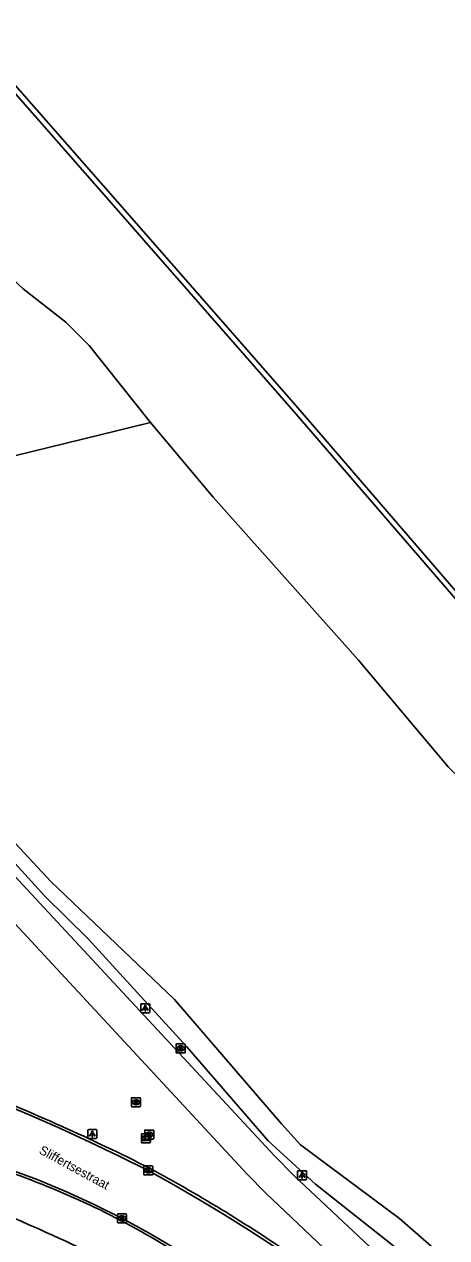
# Model space of a CAD drawing. Extents: x 155018 to 156648, y 383980 to 385733.
# Drawn here: x 156184.1 to 156230.7, y 385071.5 to 385205.5 of the extents above; entities that cross this region are included whole.
import ezdxf

# ---------------------------------------------------------------- set-up
doc = ezdxf.new("R2010")
doc.units = 0
for name, color, linetype in [('IMGEO_Berm_groen', 7, 'Continuous'), ('IMGEO_Fietspad_gesloten', 7, 'Continuous'), ('IMGEO_Gemengd_bos', 7, 'Continuous'), ('IMGEO_Hek', 7, 'Continuous'), ('IMGEO_Kademuur', 7, 'Continuous'), ('IMGEO_Kolk', 7, 'Continuous'), ('IMGEO_Lichtpunt', 7, 'Continuous'), ('IMGEO_Openbare_ruimte_label', 7, 'Continuous'), ('IMGEO_Rijbaan_lokaal_gesloten', 7, 'Continuous'), ('IMGEO_Rioolput', 7, 'Continuous'), ('IMGEO_Verklikker', 7, 'Continuous')]:
    doc.layers.add(name, color=color, linetype=linetype)

msp = doc.modelspace()

# ---------------------------------------------------------------- linework, layer by layer
at = {"layer": 'IMGEO_Berm_groen'}
msp.add_lwpolyline([(156228.41, 385067.8), (156216.24, 385077.43), (156211.02, 385082.23), (156202.05, 385092.61), (156191.16, 385104.52), (156186.36, 385109.22), (156180.8, 385115.3), (156171.52, 385125.13), (156162.29, 385134.69), (156150.15, 385147.92), (156148.77, 385149.45), (156142.86, 385156), (156135.69, 385163.65), (156127.6, 385171.1), (156120.39, 385177.11), (156114.42, 385181.54), (156107.89, 385185.68), (156102.55, 385188.6), (156077.76, 385201.24)], dxfattribs=at)
at = {"layer": 'IMGEO_Fietspad_gesloten'}
for points in [[(156144.94, 385152.43), (156147.91, 385149.24), (156211.73, 385080.58), (156213.9, 385078.35), (156222.23, 385070.53), (156237.67, 385056.04), (156239.37, 385054.36), (156243.33, 385050.24), (156266.21, 385024.76), (156272.98, 385017.46)], [(156277.43, 385007.75), (156270.4, 385015.18), (156263.48, 385022.61), (156240.65, 385047.97), (156236.74, 385051.98), (156235.18, 385053.58), (156230.5, 385058.09), (156226.36, 385061.64), (156210.74, 385076.44), (156208.69, 385078.53), (156169.92, 385120.33)]]:
    msp.add_lwpolyline(points, dxfattribs=at)
at = {"layer": 'IMGEO_Gemengd_bos'}
for points in [[(156198.01, 385161.54), (156191.27, 385170.01), (156188.7, 385172.59), (156183.97, 385176.28), (156178.52, 385181.34), (156173.82, 385185.95), (156168.58, 385190.29), (156166.55, 385192.34), (156163.62, 385196.12), (156159.26, 385200.54), (156152.18, 385207.03), (156147.52, 385210.68), (156145.53, 385212.53), (156140.45, 385218.13), (156136.39, 385223.37), (156130.36, 385230.48), (156117.23, 385244.96), (156112.67, 385250), (156107.2, 385256.02)], [(156151.17, 385150.04), (156198.01, 385161.54)], [(156198.01, 385161.54), (156204.93, 385153.27), (156220.97, 385135.29), (156230.86, 385123.51), (156240.49, 385114.01), (156244.27, 385109.7), (156257.92, 385095.49), (156260.61, 385092.96), (156266.39, 385086.39), (156273.89, 385077.31), (156276.19, 385075.09), (156279.07, 385071.92), (156283.7, 385067.69)], [(156151.17, 385150.04), (156159.04, 385140.63), (156168.23, 385131.02), (156187.03, 385110.87), (156200.68, 385097.81), (156212.5, 385084.09), (156214.57, 385081.8), (156225.52, 385073.67), (156244.42, 385057.13), (156250.37, 385050.41), (156270.03, 385029.43), (156291.81, 385007.14), (156292.42, 385003.08)]]:
    msp.add_lwpolyline(points, dxfattribs=at)
at = {"layer": 'IMGEO_Hek'}
msp.add_arc((156112.69, 384908.73), 179.3, 64.4717, 68.339, dxfattribs=at)
at = {"layer": 'IMGEO_Kademuur'}
for points in [[(156134.09, 385253.86), (156132.72, 385255.44), (156133.17, 385255.83), (156142.48, 385245.09), (156158.12, 385227.17), (156178.05, 385204.47), (156194.65, 385185.59), (156214.07, 385163.39), (156234.22, 385140.01), (156252.54, 385118.85), (156272.1, 385096.25), (156294.55, 385070.63), (156313.99, 385048.04), (156324.4, 385035.96), (156324.07, 385035.64), (156323.86, 385035.67), (156323.38, 385036.23)], [(156321.26, 385038.68), (156313.54, 385047.65), (156294.09, 385070.24), (156271.64, 385095.86), (156252.09, 385118.46), (156233.77, 385139.62), (156213.62, 385163), (156194.2, 385185.19), (156177.6, 385204.07), (156157.67, 385226.78), (156142.03, 385244.7), (156135.62, 385252.09)]]:
    msp.add_lwpolyline(points, dxfattribs=at)
at = {"layer": 'IMGEO_Kolk'}
for p, q in [((156200.86, 385092.01), (156200.86, 385092.86)), ((156200.93, 385092.94), (156201.78, 385092.94)), ((156201.78, 385091.93), (156200.93, 385091.93)), ((156201.37, 385092.16), (156201.34, 385092.16)), ((156201.35, 385092.71), (156201.37, 385092.71)), ((156201.86, 385092.86), (156201.86, 385092.01)), ((156197.28, 385078.53), (156197.28, 385079.39)), ((156197.36, 385079.46), (156198.21, 385079.46)), ((156198.21, 385078.46), (156197.36, 385078.46)), ((156197.77, 385079.24), (156197.8, 385079.24)), ((156197.79, 385078.68), (156197.77, 385078.68)), ((156198.29, 385079.39), (156198.29, 385078.53)), ((156194.38, 385073.26), (156194.38, 385074.11)), ((156194.45, 385074.18), (156195.31, 385074.18)), ((156195.31, 385073.18), (156194.45, 385073.18)), ((156194.87, 385073.96), (156194.89, 385073.96)), ((156194.89, 385073.4), (156194.87, 385073.4)), ((156195.38, 385074.11), (156195.38, 385073.26))]:
    msp.add_line(p, q, dxfattribs=at)
for points in [[(156200.86, 385092.01), (156200.86, 385092.86)], [(156200.93, 385092.94), (156201.78, 385092.94)], [(156201.78, 385091.93), (156200.93, 385091.93)], [(156201.18, 385092.63), (156201.3, 385092.63), (156201.3, 385092.48), (156201.43, 385092.63), (156201.6, 385092.63), (156201.45, 385092.48), (156201.6, 385092.23), (156201.45, 385092.23), (156201.37, 385092.4), (156201.3, 385092.33), (156201.3, 385092.23), (156201.18, 385092.23), (156201.18, 385092.63)], [(156201.86, 385092.86), (156201.86, 385092.01)], [(156197.28, 385078.53), (156197.28, 385079.39)], [(156197.36, 385079.46), (156198.21, 385079.46)], [(156198.21, 385078.46), (156197.36, 385078.46)], [(156197.6, 385079.16), (156197.73, 385079.16), (156197.73, 385079.01), (156197.86, 385079.16), (156198.02, 385079.16), (156197.88, 385079.01), (156198.03, 385078.76), (156197.88, 385078.76), (156197.79, 385078.92), (156197.73, 385078.86), (156197.73, 385078.76), (156197.6, 385078.76), (156197.6, 385079.16)], [(156198.29, 385079.39), (156198.29, 385078.53)], [(156194.38, 385073.26), (156194.38, 385074.11)], [(156194.45, 385074.18), (156195.31, 385074.18)], [(156195.31, 385073.18), (156194.45, 385073.18)], [(156194.7, 385073.88), (156194.82, 385073.88), (156194.82, 385073.73), (156194.95, 385073.88), (156195.12, 385073.88), (156194.97, 385073.73), (156195.12, 385073.48), (156194.97, 385073.48), (156194.89, 385073.65), (156194.82, 385073.58), (156194.82, 385073.48), (156194.7, 385073.48), (156194.7, 385073.88)], [(156195.38, 385074.11), (156195.38, 385073.26)]]:
    msp.add_lwpolyline(points, dxfattribs=at)
for centre, start, end in [((156200.93, 385092.86), 91.552, 178.448), ((156200.93, 385092.86), 91.552, 178.448), ((156200.93, 385092.01), 181.552, 268.448), ((156200.93, 385092.01), 181.552, 268.448), ((156201.78, 385092.86), 1.552, 88.448), ((156201.78, 385092.86), 1.552, 88.448), ((156201.78, 385092.01), 271.552, 358.448), ((156201.78, 385092.01), 271.552, 358.448), ((156197.36, 385079.38), 91.552, 178.448), ((156197.36, 385079.38), 91.552, 178.448), ((156197.36, 385078.53), 181.552, 268.448), ((156197.36, 385078.53), 181.552, 268.448), ((156198.21, 385079.38), 1.552, 88.448), ((156198.21, 385079.38), 1.552, 88.448), ((156198.21, 385078.53), 271.552, 358.448), ((156198.21, 385078.53), 271.552, 358.448), ((156194.46, 385074.11), 91.552, 178.448), ((156194.46, 385074.11), 91.552, 178.448), ((156194.46, 385073.26), 181.552, 268.448), ((156194.46, 385073.26), 181.552, 268.448), ((156195.3, 385074.11), 1.552, 88.448), ((156195.3, 385074.11), 1.552, 88.448), ((156195.3, 385073.26), 271.552, 358.448), ((156195.3, 385073.26), 271.552, 358.448)]:
    msp.add_arc(centre, 0.0765, start, end, dxfattribs=at)
for centre, major_axis, ratio, start_param, end_param in [((156201.34, 385092.43), (-0.387, 0.002), 0.722429, 4.712389, 7.853982), ((156201.37, 385092.43), (-0.39, 0.002), 0.717154, 1.570796, 4.712389), ((156197.77, 385078.96), (-0.387, 0.002), 0.722429, 4.712389, 7.853982), ((156197.8, 385078.96), (-0.39, 0.002), 0.717154, 1.570796, 4.712389), ((156194.87, 385073.68), (-0.387, 0.002), 0.722429, 4.712389, 7.853982), ((156194.89, 385073.68), (-0.39, 0.002), 0.717154, 1.570796, 4.712389)]:
    msp.add_ellipse(centre, major_axis=major_axis, ratio=ratio, start_param=start_param, end_param=end_param, dxfattribs=at)
at = {"layer": 'IMGEO_Lichtpunt'}
for p, q in [((156196.95, 385097.27), (156196.95, 385096.46)), ((156196.95, 385097.27), (156196.95, 385096.46)), ((156197.85, 385097.36), (156197.05, 385097.36)), ((156197.85, 385097.36), (156197.05, 385097.36)), ((156197.95, 385096.46), (156197.95, 385097.27)), ((156197.95, 385096.46), (156197.95, 385097.27)), ((156197.05, 385096.37), (156197.85, 385096.37)), ((156197.05, 385096.37), (156197.85, 385096.37)), ((156191.11, 385083.39), (156191.11, 385082.58)), ((156191.11, 385083.39), (156191.11, 385082.58)), ((156192.01, 385083.48), (156191.2, 385083.48)), ((156192.01, 385083.48), (156191.2, 385083.48)), ((156191.2, 385082.48), (156192.01, 385082.48)), ((156191.2, 385082.48), (156192.01, 385082.48)), ((156192.1, 385082.58), (156192.1, 385083.39)), ((156192.1, 385082.58), (156192.1, 385083.39)), ((156214.25, 385078.83), (156214.25, 385078.02)), ((156214.25, 385078.83), (156214.25, 385078.02)), ((156215.15, 385078.92), (156214.34, 385078.92)), ((156215.15, 385078.92), (156214.34, 385078.92)), ((156215.25, 385078.02), (156215.25, 385078.83)), ((156215.25, 385078.02), (156215.25, 385078.83)), ((156214.34, 385077.93), (156215.15, 385077.93)), ((156214.34, 385077.93), (156215.15, 385077.93))]:
    msp.add_line(p, q, dxfattribs=at)
for points in [[(156197.33, 385096.93), (156197.36, 385096.9), (156197.18, 385096.64), (156197.14, 385096.67), (156197.33, 385096.93)], [(156197.43, 385096.88), (156197.48, 385096.88), (156197.48, 385096.56), (156197.43, 385096.56), (156197.43, 385096.88)], [(156197.54, 385096.9), (156197.58, 385096.93), (156197.76, 385096.67), (156197.72, 385096.64), (156197.54, 385096.9)], [(156191.48, 385083.05), (156191.52, 385083.02), (156191.33, 385082.76), (156191.29, 385082.79), (156191.48, 385083.05)], [(156191.58, 385083), (156191.63, 385083), (156191.63, 385082.68), (156191.58, 385082.68), (156191.58, 385083)], [(156191.69, 385083.02), (156191.73, 385083.05), (156191.92, 385082.79), (156191.88, 385082.76), (156191.69, 385083.02)], [(156214.62, 385078.49), (156214.66, 385078.46), (156214.47, 385078.2), (156214.44, 385078.23), (156214.62, 385078.49)], [(156214.72, 385078.44), (156214.77, 385078.44), (156214.77, 385078.12), (156214.72, 385078.12), (156214.72, 385078.44)], [(156214.83, 385078.46), (156214.87, 385078.49), (156215.06, 385078.23), (156215.02, 385078.2), (156214.83, 385078.46)]]:
    msp.add_lwpolyline(points, dxfattribs=at)
for centre in [(156197.45, 385097.07), (156191.61, 385083.18), (156214.75, 385078.63)]:
    msp.add_circle(centre, 0.0994, dxfattribs=at)
for centre, start, end in [((156197.05, 385097.27), 90, 180), ((156197.05, 385097.27), 90, 180), ((156197.85, 385097.27), 0, 90), ((156197.85, 385097.27), 0, 90), ((156197.05, 385096.46), 180, 270), ((156197.05, 385096.46), 180, 270), ((156197.85, 385096.46), 270, 0), ((156197.85, 385096.46), 270, 360), ((156191.2, 385083.39), 90, 180), ((156191.2, 385083.39), 90, 180), ((156191.2, 385082.58), 180, 270), ((156191.2, 385082.58), 180, 270), ((156192.01, 385083.39), 0, 90), ((156192.01, 385083.39), 0, 90), ((156192.01, 385082.58), 270, 0), ((156192.01, 385082.58), 270, 360), ((156214.34, 385078.83), 90, 180), ((156214.34, 385078.83), 90, 180), ((156215.15, 385078.83), 0, 90), ((156215.15, 385078.83), 0, 90), ((156214.34, 385078.02), 180, 270), ((156214.34, 385078.02), 180, 270), ((156215.15, 385078.02), 270, 0), ((156215.15, 385078.02), 270, 360)]:
    msp.add_arc(centre, 0.0946, start, end, dxfattribs=at)
at = {"layer": 'IMGEO_Rijbaan_lokaal_gesloten'}
for points in [[(156176.02, 385088.61), (156176.38, 385088.47), (156176.74, 385088.33), (156177.1, 385088.18), (156177.46, 385088.04), (156177.82, 385087.9), (156178.18, 385087.75), (156181.51, 385086.41), (156184.81, 385085.02), (156188.09, 385083.58), (156191.34, 385082.09), (156194.58, 385080.55), (156197.78, 385078.96), (156200.61, 385077.36), (156203.42, 385075.73), (156206.2, 385074.05), (156208.96, 385072.32), (156211.68, 385070.56)], [(156200.82, 385070.3), (156197.87, 385072.02), (156194.88, 385073.69), (156191.82, 385075.21), (156188.7, 385076.63), (156185.53, 385077.94), (156182.32, 385079.14), (156179.08, 385080.23), (156175.79, 385081.21), (156172.68, 385082.13), (156169.56, 385083.03), (156166.43, 385083.89), (156163.29, 385084.72), (156160.14, 385085.51), (156156.99, 385086.28), (156153.72, 385087)]]:
    msp.add_lwpolyline(points, dxfattribs=at)
for centre, radius, start, end in [((156088.65, 384862.18), 242.99, 63.2754, 68.3514), ((156149.45, 384985.9), 98.57, 62.6382, 74.5526), ((156113.52, 384923.13), 177.44, 55.2923, 61.597), ((156111.17, 384919.72), 174.98, 54.765, 61.4665), ((156117.19, 384914.96), 168.33, 58.456, 68.5557)]:
    msp.add_arc(centre, radius, start, end, dxfattribs=at)
at = {"layer": 'IMGEO_Rioolput'}
for p, q in [((156195.93, 385086.06), (156195.93, 385086.92)), ((156196, 385086.99), (156196.86, 385086.99)), ((156196.42, 385086.77), (156196.44, 385086.77)), ((156196.93, 385086.92), (156196.93, 385086.06)), ((156196.86, 385085.99), (156196, 385085.99)), ((156196.44, 385086.21), (156196.41, 385086.21)), ((156197.4, 385082.5), (156197.4, 385083.35)), ((156197.47, 385083.42), (156198.32, 385083.42)), ((156198.32, 385082.42), (156197.47, 385082.42)), ((156197.88, 385083.2), (156197.91, 385083.2)), ((156197.91, 385082.64), (156197.88, 385082.64)), ((156198.4, 385083.35), (156198.4, 385082.5))]:
    msp.add_line(p, q, dxfattribs=at)
for points in [[(156195.93, 385086.06), (156195.93, 385086.92)], [(156196, 385086.99), (156196.86, 385086.99)], [(156196.52, 385086.69), (156196.26, 385086.69), (156196.26, 385086.29)], [(156196.26, 385086.29), (156196.39, 385086.29), (156196.39, 385086.45), (156196.4, 385086.45)], [(156196.44, 385086.61), (156196.39, 385086.61), (156196.39, 385086.53)], [(156196.39, 385086.53), (156196.44, 385086.53)], [(156196.45, 385086.42), (156196.52, 385086.29), (156196.66, 385086.29), (156196.59, 385086.42)], [(156196.93, 385086.92), (156196.93, 385086.06)], [(156196.86, 385085.99), (156196, 385085.99)], [(156197.4, 385082.5), (156197.4, 385083.35)], [(156197.47, 385083.42), (156198.32, 385083.42)], [(156198.32, 385082.42), (156197.47, 385082.42)], [(156197.98, 385083.12), (156197.73, 385083.12), (156197.73, 385082.72)], [(156197.73, 385082.72), (156197.86, 385082.72), (156197.86, 385082.89), (156197.87, 385082.89)], [(156197.91, 385083.04), (156197.86, 385083.04), (156197.86, 385082.96)], [(156197.86, 385082.96), (156197.91, 385082.96)], [(156197.91, 385082.86), (156197.99, 385082.72), (156198.12, 385082.72), (156198.06, 385082.85)], [(156198.4, 385083.35), (156198.4, 385082.5)]]:
    msp.add_lwpolyline(points, dxfattribs=at)
for centre, radius, start, end in [((156196, 385086.92), 0.0765, 91.552, 178.448), ((156196, 385086.92), 0.0765, 91.552, 178.448), ((156196.4, 385086.4), 0.0533, 26.0293, 88.6989), ((156196.45, 385086.51), 0.0964, 77.0061, 93.1865), ((156196.43, 385086.72), 0.19, 274.7715, 282.9687), ((156196.46, 385086.57), 0.0378, 276.6634, 79.6772), ((156196.52, 385086.58), 0.109, 350.3612, 89.416), ((156196.51, 385086.58), 0.112, 277.5842, 350.9817), ((156196.5, 385086.36), 0.108, 29.5134, 73.7905), ((156196.85, 385086.92), 0.0765, 1.552, 88.448), ((156196.85, 385086.92), 0.0765, 1.552, 88.448), ((156196, 385086.07), 0.0765, 181.552, 268.448), ((156196, 385086.07), 0.0765, 181.552, 268.448), ((156196.85, 385086.07), 0.0765, 271.552, 358.448), ((156196.85, 385086.07), 0.0765, 271.552, 358.448), ((156197.47, 385083.35), 0.0765, 91.552, 178.448), ((156197.47, 385083.35), 0.0765, 91.552, 178.448), ((156197.47, 385082.5), 0.0765, 181.552, 268.448), ((156197.47, 385082.5), 0.0765, 181.552, 268.448), ((156197.87, 385082.83), 0.0533, 26.0293, 88.6989), ((156197.92, 385082.95), 0.0964, 77.0061, 93.1865), ((156197.89, 385083.15), 0.19, 274.7715, 282.9687), ((156197.93, 385083), 0.0378, 276.6634, 79.6772), ((156197.98, 385083.01), 0.109, 350.3612, 89.416), ((156197.98, 385083.01), 0.112, 277.5842, 350.9817), ((156197.97, 385082.8), 0.108, 29.5134, 73.7905), ((156198.32, 385083.35), 0.0765, 1.552, 88.448), ((156198.32, 385083.35), 0.0765, 1.552, 88.448), ((156198.32, 385082.5), 0.0765, 271.552, 358.448), ((156198.32, 385082.5), 0.0765, 271.552, 358.448)]:
    msp.add_arc(centre, radius, start, end, dxfattribs=at)
for centre, major_axis, ratio, start_param, end_param in [((156196.42, 385086.49), (-0.387, 0.002), 0.722429, 4.712389, 7.853982), ((156196.44, 385086.49), (-0.39, 0.002), 0.717154, 1.570796, 4.712389), ((156197.88, 385082.92), (-0.387, 0.002), 0.722429, 4.712389, 7.853982), ((156197.91, 385082.92), (-0.39, 0.002), 0.717154, 1.570796, 4.712389)]:
    msp.add_ellipse(centre, major_axis=major_axis, ratio=ratio, start_param=start_param, end_param=end_param, dxfattribs=at)
at = {"layer": 'IMGEO_Verklikker'}
for p, q in [((156197.02, 385082.11), (156197.02, 385082.9)), ((156197.02, 385082.9), (156197.02, 385082.11)), ((156197.12, 385083), (156197.91, 385083)), ((156197.91, 385083), (156197.12, 385083)), ((156198.01, 385082.9), (156198.01, 385082.11)), ((156198.01, 385082.11), (156198.01, 385082.9)), ((156197.91, 385082.01), (156197.12, 385082.01)), ((156197.12, 385082.01), (156197.91, 385082.01))]:
    msp.add_line(p, q, dxfattribs=at)
for points in [[(156197.12, 385082.74), (156197.9, 385082.74), (156197.9, 385082.27), (156197.12, 385082.27), (156197.12, 385082.74)], [(156197.18, 385082.67), (156197.18, 385082.34), (156197.84, 385082.34), (156197.84, 385082.67), (156197.18, 385082.67)]]:
    msp.add_lwpolyline(points, dxfattribs=at)
for centre, start, end in [((156197.12, 385082.9), 90, 180), ((156197.12, 385082.9), 90, 180), ((156197.91, 385082.9), 0, 90), ((156197.91, 385082.9), 360, 90), ((156197.12, 385082.11), 180, 270), ((156197.12, 385082.11), 180, 270), ((156197.91, 385082.11), 270, 0), ((156197.91, 385082.11), 270, 0)]:
    msp.add_arc(centre, 0.1, start, end, dxfattribs=at)

# ---------------------------------------------------------------- texts
at = {"layer": 'IMGEO_Openbare_ruimte_label'}
msp.add_text('Sliffertsestraat', height=1, rotation=331.4353, dxfattribs=at).set_placement((156185.64, 385080.89))

doc.saveas('drawing.dxf')
